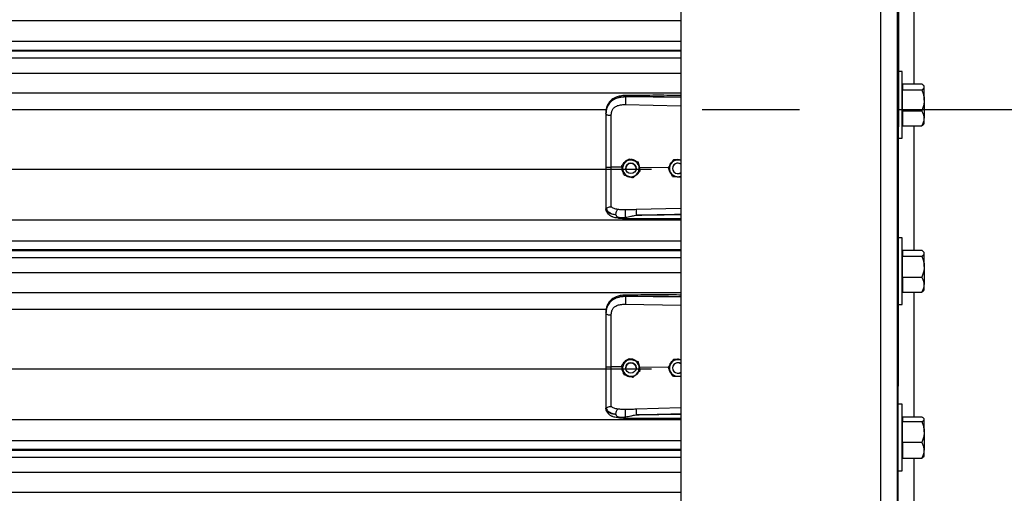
# Model space of a CAD drawing. Header units: inches. Extents: x 170 to 284, y 215 to 248.
# Tile 903 of 1056: x 230.516 to 231.529, y 240.757 to 241.244. Entities that reach past the tile are written whole.
import ezdxf

# ---------------------------------------------------------------- set-up
doc = ezdxf.new("R2010")
doc.units = ezdxf.units.IN
doc.header["$LTSCALE"] = 0.25
doc.header["$MEASUREMENT"] = 0
doc.linetypes.add('CENTER', pattern=[2, 1.25, -0.25, 0.25, -0.25])
doc.layers.add('LH TOP OF HOOD', color=7, linetype='Continuous')
doc.layers.add('SECTION CUTS', color=6, linetype='CENTER')

msp = doc.modelspace()

# ---------------------------------------------------------------- linework, layer by layer
at = {"layer": 'LH TOP OF HOOD'}
for p, q in [((231.4185, 239.82111), (231.42309, 244.08174)), ((231.40138, 244.03279), (231.40138, 239.82111)), ((231.4185, 244.03707), (231.4185, 239.82111)), ((231.19593, 244.02156), (231.19593, 239.82111)), ((231.43562, 241.30594), (231.43562, 241.17808)), ((227.16361, 241.24351), (231.19593, 241.24351)), ((227.16361, 241.22213), (231.19593, 241.22213)), ((231.19593, 241.21265), (227.16361, 241.21265)), ((227.16361, 241.21201), (231.19593, 241.21201)), ((227.16361, 241.20499), (231.19593, 241.20499)), ((227.16361, 241.18931), (231.19593, 241.18931)), ((231.42357, 241.19076), (231.4185, 241.19076)), ((231.42357, 241.15652), (231.42357, 241.19076)), ((231.42412, 241.17578), (231.42357, 241.17578)), ((231.42412, 241.17808), (231.42412, 241.17506)), ((231.42412, 241.17808), (231.44377, 241.17808)), ((231.44634, 241.17578), (231.44567, 241.17656)), ((231.44634, 241.17506), (231.44634, 241.17578)), ((227.16361, 241.16892), (231.19593, 241.16892)), ((231.42412, 241.17506), (231.42412, 241.17204)), ((231.42412, 241.16126), (231.42412, 241.17204)), ((231.42412, 241.17204), (231.44377, 241.17204)), ((231.44634, 241.16126), (231.44634, 241.17506)), ((231.13899, 241.15692), (231.19593, 241.15571)), ((231.13909, 241.16471), (231.13909, 241.16512)), ((231.19593, 241.16417), (231.13909, 241.16471)), ((231.42357, 241.12228), (231.42357, 241.15652)), ((231.42412, 241.15048), (231.42412, 241.16126)), ((231.44634, 241.16126), (231.44634, 241.14272)), ((227.24016, 241.15184), (231.11938, 241.15184)), ((231.11889, 241.14778), (231.11889, 241.1473)), ((231.42412, 241.15048), (231.42412, 241.14272)), ((231.42412, 241.15048), (231.44377, 241.15048)), ((231.42357, 241.13726), (231.42412, 241.13726)), ((231.42412, 241.14272), (231.42412, 241.13497)), ((231.44567, 241.13648), (231.44634, 241.13726)), ((231.44634, 241.13726), (231.44634, 241.14272)), ((231.42412, 241.13497), (231.44377, 241.13497)), ((231.43562, 241.13497), (231.43562, 241.00688)), ((231.4185, 241.12228), (231.42357, 241.12228)), ((231.14246, 241.10085), (231.14246, 241.10085)), ((231.15188, 241.09785), (231.15188, 241.09785)), ((231.1884, 241.10006), (231.1884, 241.10006)), ((231.18945, 241.09999), (231.1884, 241.10006)), ((227.19378, 241.09045), (231.16577, 241.09045)), ((231.13526, 241.09226), (231.12435, 241.09237)), ((231.13515, 241.0942), (231.13515, 241.09419)), ((231.13526, 241.09226), (231.13526, 241.09226)), ((231.13922, 241.09119), (231.13922, 241.09119)), ((231.14992, 241.09119), (231.14992, 241.09119)), ((231.1537, 241.09208), (231.15315, 241.09203)), ((231.1536, 241.08997), (231.1537, 241.09208)), ((231.1537, 241.09208), (231.1537, 241.09208)), ((231.18293, 241.0918), (231.1537, 241.09208)), ((231.15399, 241.08819), (231.15399, 241.08819)), ((231.18292, 241.09183), (231.18292, 241.09183)), ((231.18743, 241.09119), (231.18743, 241.09119)), ((231.19223, 241.08265), (231.19593, 241.08241)), ((231.11889, 241.05024), (231.11889, 241.04971)), ((231.11923, 241.04773), (231.11889, 241.04971)), ((231.19593, 241.05004), (231.15, 241.04871)), ((227.16361, 241.03807), (231.19593, 241.03807)), ((227.16361, 241.01669), (231.19593, 241.01669)), ((231.42357, 241.01956), (231.4185, 241.01956)), ((231.42357, 240.98532), (231.42357, 241.01956)), ((231.19593, 241.0072), (227.16361, 241.0072)), ((227.16361, 241.00656), (231.19593, 241.00656)), ((231.42412, 241.00458), (231.42357, 241.00458)), ((231.42412, 241.00688), (231.42412, 241.00385)), ((231.42412, 241.00688), (231.44377, 241.00688)), ((231.42412, 241.00385), (231.42412, 241.00082)), ((231.44634, 241.00458), (231.44566, 241.00536)), ((231.44634, 241.00385), (231.44634, 241.00458)), ((231.44634, 240.99004), (231.44634, 241.00385)), ((227.16361, 240.99954), (231.19593, 240.99954)), ((231.42412, 240.99004), (231.42412, 241.00082)), ((231.42412, 241.00082), (231.44377, 241.00082)), ((227.16361, 240.98386), (231.19593, 240.98386)), ((231.42357, 240.95108), (231.42357, 240.98532)), ((231.42412, 240.97926), (231.42412, 240.99004)), ((231.44634, 240.99004), (231.44634, 240.97151)), ((231.42412, 240.97926), (231.42412, 240.97151)), ((231.42412, 240.97926), (231.44377, 240.97926)), ((227.16361, 240.96347), (231.19593, 240.96347)), ((231.42357, 240.96606), (231.42412, 240.96606)), ((231.42412, 240.97151), (231.42412, 240.96376)), ((231.42412, 240.96376), (231.44377, 240.96376)), ((231.43562, 240.96376), (231.43562, 240.83533)), ((231.44566, 240.96527), (231.44634, 240.96606)), ((231.44634, 240.96606), (231.44634, 240.97151)), ((231.13909, 240.95926), (231.13909, 240.95967)), ((231.19593, 240.95872), (231.13909, 240.95926)), ((227.24016, 240.9464), (231.11938, 240.9464)), ((231.13899, 240.95147), (231.19593, 240.95026)), ((231.4185, 240.95108), (231.42357, 240.95108)), ((231.11889, 240.94234), (231.11889, 240.94185)), ((231.14246, 240.8954), (231.14246, 240.8954)), ((231.15188, 240.8924), (231.15188, 240.8924)), ((231.1884, 240.89461), (231.1884, 240.89461)), ((231.18945, 240.89454), (231.1884, 240.89461)), ((227.19378, 240.885), (231.16577, 240.885)), ((231.13526, 240.88681), (231.12435, 240.88692)), ((231.13515, 240.88875), (231.13515, 240.88875)), ((231.13545, 240.8874), (231.13526, 240.88681)), ((231.13526, 240.88681), (231.13526, 240.88681)), ((231.13922, 240.88575), (231.13922, 240.88575)), ((231.14992, 240.88575), (231.14992, 240.88575)), ((231.1537, 240.88664), (231.15315, 240.88658)), ((231.1536, 240.88452), (231.1537, 240.88664)), ((231.1537, 240.88664), (231.1537, 240.88664)), ((231.18293, 240.88636), (231.1537, 240.88664)), ((231.15399, 240.88275), (231.15399, 240.88275)), ((231.18292, 240.88639), (231.18292, 240.88639)), ((231.18743, 240.88575), (231.18743, 240.88575)), ((231.19223, 240.8772), (231.19593, 240.87696)), ((231.11889, 240.8448), (231.11889, 240.84427)), ((231.11923, 240.84228), (231.11889, 240.84427)), ((231.19593, 240.84459), (231.15, 240.84326)), ((231.42357, 240.84835), (231.4185, 240.84835)), ((231.42357, 240.81411), (231.42357, 240.84835)), ((227.16361, 240.83262), (231.19593, 240.83262)), ((231.42412, 240.83337), (231.42357, 240.83337)), ((231.42412, 240.83533), (231.42412, 240.83291)), ((231.42412, 240.83533), (231.44377, 240.83533)), ((231.42412, 240.83291), (231.42412, 240.8305)), ((231.44634, 240.83337), (231.44592, 240.83386)), ((231.44634, 240.83291), (231.44634, 240.83337)), ((231.44634, 240.81989), (231.44634, 240.83291)), ((231.42412, 240.81989), (231.42412, 240.8305)), ((231.42412, 240.8305), (231.44377, 240.8305)), ((227.16361, 240.81124), (231.19593, 240.81124)), ((231.42357, 240.77987), (231.42357, 240.81411)), ((231.42412, 240.80928), (231.42412, 240.81989)), ((231.44634, 240.81989), (231.44634, 240.80109)), ((231.19593, 240.80175), (227.16361, 240.80175)), ((227.16361, 240.80111), (231.19593, 240.80111)), ((231.42412, 240.80928), (231.42412, 240.80109)), ((231.42412, 240.80928), (231.44377, 240.80928)), ((231.42412, 240.80109), (231.42412, 240.7929)), ((231.44634, 240.79485), (231.44634, 240.80109)), ((227.16361, 240.7941), (231.19593, 240.7941)), ((231.42357, 240.79485), (231.42412, 240.79485)), ((231.42412, 240.7929), (231.44377, 240.7929)), ((231.43562, 240.7929), (231.43562, 240.66462)), ((231.44592, 240.79436), (231.44634, 240.79485)), ((227.16361, 240.77841), (231.19593, 240.77841)), ((231.4185, 240.77987), (231.42357, 240.77987)), ((227.16361, 240.75802), (231.19593, 240.75802))]:
    msp.add_line(p, q, dxfattribs=at)
at = {"layer": 'LH TOP OF HOOD', "flags": 128}
for points in [[(231.11889, 241.1473), (231.11899, 241.147), (231.1193, 241.14671), (231.1198, 241.14645), (231.12048, 241.14622), (231.1213, 241.14603), (231.12225, 241.14588), (231.12327, 241.14579), (231.12435, 241.14575)], [(231.11889, 240.94185), (231.11899, 240.94155), (231.1193, 240.94127), (231.1198, 240.941), (231.12048, 240.94077), (231.1213, 240.94058), (231.12225, 240.94043), (231.12327, 240.94034), (231.12435, 240.9403)]]:
    msp.add_lwpolyline(points, dxfattribs=at)
at = {"layer": 'LH TOP OF HOOD'}
for centre in [(231.14457, 241.09119), (231.14457, 240.88575)]:
    msp.add_circle(centre, 0.00535, dxfattribs=at)
for centre, radius, start, end in [((231.14457, 241.09119), 0.00856, 132.32794, 192.32794), ((231.14457, 241.09119), 0.00856, 72.32794, 132.32794), ((231.14457, 241.09119), 0.00535, 0, 180), ((231.14457, 241.09119), 0.00856, 12.32794, 72.32794), ((231.19278, 241.09119), 0.00856, 146.29353, 206.29354), ((231.19278, 241.09119), 0.00856, 86.29354, 146.29353), ((231.19278, 241.09119), 0.00535, 53.9281, 180), ((231.19278, 241.09119), 0.00535, 53.9281, 306.0719), ((231.19278, 241.09119), 0.00856, 68.40768, 86.29354), ((231.14457, 241.09119), 0.00856, 192.32794, 252.32794), ((231.14457, 241.09119), 0.00856, 252.32794, 312.32794), ((231.14457, 241.09119), 0.00856, 312.32794, 12.32794), ((231.19278, 241.09119), 0.00856, 206.29354, 266.29354), ((231.19278, 241.09119), 0.00856, 266.29354, 291.59232), ((231.14457, 240.88575), 0.00856, 132.32794, 192.32794), ((231.14457, 240.88575), 0.00856, 72.32794, 132.32794), ((231.14457, 240.88575), 0.00856, 12.32794, 72.32794), ((231.19278, 240.88575), 0.00856, 86.29354, 146.29353), ((231.19278, 240.88575), 0.00856, 68.40768, 86.29354), ((231.14457, 240.88575), 0.00856, 192.32794, 252.32794), ((231.14457, 240.88575), 0.00535, 0, 180), ((231.14457, 240.88575), 0.00856, 312.32794, 12.32794), ((231.19278, 240.88575), 0.00856, 146.29353, 206.29354), ((231.19278, 240.88575), 0.00856, 206.29354, 266.29354), ((231.19278, 240.88575), 0.00535, 53.9281, 180), ((231.19278, 240.88575), 0.00535, 53.9281, 306.0719), ((231.14457, 240.88575), 0.00856, 252.32794, 312.32794), ((231.19278, 240.88575), 0.00856, 266.29354, 291.59232)]:
    msp.add_arc(centre, radius, start, end, dxfattribs=at)
for points, knots in [([(231.44634, 241.17506), (231.44624, 241.17548), (231.44604, 241.17634), (231.44489, 241.17734), (231.44402, 241.17791), (231.44377, 241.17808)], [0, 0, 0, 0, 0.4062906, 0.8272664, 1, 1, 1, 1]), ([(231.1391, 241.16621), (231.13811, 241.16617), (231.13621, 241.1661), (231.13291, 241.16557), (231.12968, 241.16468), (231.12693, 241.16337), (231.12495, 241.16205), (231.1233, 241.1606), (231.12199, 241.15902), (231.12091, 241.15726), (231.12006, 241.15535), (231.11931, 241.15284), (231.1191, 241.1509), (231.11898, 241.14983)], [0, 0, 0, 0, 0.0977474, 0.1851608, 0.3306121, 0.4364671, 0.5083183, 0.5850062, 0.671976, 0.7307949, 0.8036787, 0.8915444, 1, 1, 1, 1]), ([(231.1391, 241.16619), (231.1391, 241.1662), (231.1391, 241.16621), (231.13909, 241.1661), (231.13909, 241.1658), (231.13909, 241.16539), (231.13909, 241.16512)], [0, 0, 0, 0, 0.0978764, 0.3353863, 0.5679607, 1, 1, 1, 1]), ([(231.19593, 241.16629), (231.19303, 241.16631), (231.18241, 241.16636), (231.16346, 241.1664), (231.14742, 241.16627), (231.1391, 241.16621)], [0, 0, 0, 0, 0.1530456, 0.5610439, 1, 1, 1, 1]), ([(231.44377, 241.17204), (231.44445, 241.17251), (231.44582, 241.17347), (231.44633, 241.17451), (231.44634, 241.17505), (231.44634, 241.17506)], [0, 0, 0, 0, 0.4843414, 0.9863277, 1, 1, 1, 1]), ([(231.44377, 241.17204), (231.44415, 241.17113), (231.44506, 241.16897), (231.4461, 241.16537), (231.44626, 241.16264), (231.44634, 241.16126)], [0, 0, 0, 0, 0.2654599, 0.6280765, 1, 1, 1, 1]), ([(231.11889, 241.14778), (231.11895, 241.14914), (231.11907, 241.1517), (231.12004, 241.15519), (231.12133, 241.1576), (231.12269, 241.15931), (231.12378, 241.16035), (231.12484, 241.16118), (231.12583, 241.16184), (231.12706, 241.16253), (231.12865, 241.16326), (231.13132, 241.16417), (231.13485, 241.16493), (231.13776, 241.16506), (231.13909, 241.16512)], [0, 0, 0, 0, 0.1307157, 0.246761, 0.3577928, 0.4170972, 0.4791482, 0.5177152, 0.5590897, 0.6032945, 0.6633485, 0.7353692, 0.8792083, 1, 1, 1, 1]), ([(231.13909, 241.16471), (231.13787, 241.16467), (231.13544, 241.16461), (231.1321, 241.16399), (231.12914, 241.16304), (231.1266, 241.16183), (231.12437, 241.16028), (231.12249, 241.15844), (231.12101, 241.15631), (231.11984, 241.15374), (231.11904, 241.15069), (231.11894, 241.14843), (231.11889, 241.1473)], [0, 0, 0, 0, 0.1111704, 0.2223362, 0.3162781, 0.4102081, 0.5024031, 0.5945791, 0.6845432, 0.7745043, 0.8871807, 1, 1, 1, 1]), ([(231.12477, 241.14968), (231.12477, 241.14968), (231.12488, 241.15004), (231.12537, 241.15145), (231.12691, 241.15365), (231.12997, 241.15555), (231.13409, 241.15676), (231.13724, 241.15686), (231.13899, 241.15692)], [0, 0, 0, 0, 0.0000045, 0.0650947, 0.2616701, 0.4753105, 0.7093657, 1, 1, 1, 1]), ([(231.13909, 241.16471), (231.13906, 241.16413), (231.13902, 241.16294), (231.13898, 241.16071), (231.13896, 241.15853), (231.13898, 241.15744), (231.13899, 241.15692)], [0, 0, 0, 0, 0.2406941, 0.5, 0.7593059, 1, 1, 1, 1]), ([(231.13909, 241.16512), (231.14539, 241.16516), (231.15863, 241.16524), (231.17758, 241.16506), (231.19022, 241.16484), (231.19593, 241.16474)], [0, 0, 0, 0, 0.3326703, 0.6984356, 1, 1, 1, 1]), ([(231.44634, 241.16126), (231.44634, 241.16101), (231.44632, 241.1594), (231.4459, 241.15638), (231.44487, 241.15305), (231.44404, 241.15112), (231.44377, 241.15048)], [0, 0, 0, 0, 0.0665323, 0.4352826, 0.8145508, 1, 1, 1, 1]), ([(231.11889, 241.1473), (231.11889, 241.14367), (231.11889, 241.13639), (231.11889, 241.12531), (231.11889, 241.11413), (231.11889, 241.10316), (231.11889, 241.09591), (231.11889, 241.09243)], [0, 0, 0, 0, 0.2027568, 0.4061036, 0.6088604, 0.8122072, 1, 1, 1, 1]), ([(231.12435, 241.14575), (231.12442, 241.14707), (231.12449, 241.1484), (231.12477, 241.14968), (231.12477, 241.14968)], [0, 0, 0, 0, 0.99998044, 1, 1, 1, 1]), ([(231.12435, 241.09237), (231.12435, 241.09237), (231.12435, 241.09575), (231.12435, 241.1028), (231.12435, 241.11347), (231.12435, 241.12435), (231.12435, 241.13513), (231.12435, 241.14221), (231.12435, 241.14575)], [0, 0, 0, 0, 0.0000014, 0.1877923, 0.390844, 0.5938956, 0.7969478, 1, 1, 1, 1]), ([(231.44634, 241.14272), (231.44624, 241.14381), (231.44604, 241.14602), (231.44489, 241.14859), (231.44402, 241.15006), (231.44377, 241.15048)], [0, 0, 0, 0, 0.4062906, 0.8272664, 1, 1, 1, 1]), ([(231.44377, 241.13497), (231.44445, 241.13617), (231.44582, 241.13863), (231.44633, 241.14131), (231.44634, 241.14269), (231.44634, 241.14272)], [0, 0, 0, 0, 0.4843414, 0.9863277, 1, 1, 1, 1]), ([(231.44563, 241.13651), (231.4453, 241.13616), (231.44481, 241.13563), (231.44403, 241.13513), (231.44377, 241.13497)], [0, 0, 0, 0, 0.6689097, 1, 1, 1, 1]), ([(231.13515, 241.0942), (231.13566, 241.09466), (231.13668, 241.09559), (231.13793, 241.09673), (231.13864, 241.09738), (231.13881, 241.09752)], [0, 0, 0, 0, 0.4299704, 0.8700602, 1, 1, 1, 1]), ([(231.13515, 241.09419), (231.13566, 241.09466), (231.13668, 241.09559), (231.13793, 241.09672), (231.13864, 241.09737), (231.13881, 241.09752)], [0, 0, 0, 0, 0.4299704, 0.8700602, 1, 1, 1, 1]), ([(231.14118, 241.09969), (231.14105, 241.09966), (231.13989, 241.0994), (231.13814, 241.09794), (231.13652, 241.09633), (231.13619, 241.09522), (231.13616, 241.09511)], [0, 0, 0, 0, 0.0593147, 0.5052767, 0.9497204, 1, 1, 1, 1]), ([(231.13881, 241.09752), (231.13975, 241.09838), (231.141, 241.09952), (231.14217, 241.10059), (231.14246, 241.10085)], [0, 0, 0, 0, 0.7497734, 1, 1, 1, 1]), ([(231.13881, 241.09752), (231.13975, 241.09838), (231.141, 241.09952), (231.14217, 241.10058), (231.14246, 241.10085)], [0, 0, 0, 0, 0.74977338, 1, 1, 1, 1]), ([(231.14246, 241.10085), (231.14286, 241.10072), (231.14436, 241.10024), (231.14598, 241.09973), (231.14717, 241.09935)], [0, 0, 0, 0, 0.2643068, 1, 1, 1, 1]), ([(231.14246, 241.10085), (231.14286, 241.10073), (231.14436, 241.10025), (231.14598, 241.09973), (231.14717, 241.09935)], [0, 0, 0, 0, 0.2643068, 1, 1, 1, 1]), ([(231.14983, 241.0985), (231.14947, 241.09879), (231.14831, 241.09974), (231.14626, 241.10031), (231.14469, 241.10031), (231.14415, 241.10031)], [0, 0, 0, 0, 0.2255169, 0.7355557, 1, 1, 1, 1]), ([(231.14717, 241.09935), (231.14736, 241.09929), (231.14881, 241.09883), (231.15041, 241.09832), (231.15174, 241.0979), (231.15188, 241.09785)], [0, 0, 0, 0, 0.11564687, 0.90453428, 1, 1, 1, 1]), ([(231.14717, 241.09935), (231.14736, 241.09929), (231.14881, 241.09883), (231.15041, 241.09832), (231.15174, 241.0979), (231.15188, 241.09785)], [0, 0, 0, 0, 0.1156469, 0.9045343, 1, 1, 1, 1]), ([(231.15188, 241.09785), (231.15203, 241.09718), (231.15232, 241.09583), (231.15268, 241.09418), (231.15289, 241.09324), (231.15293, 241.09302)], [0, 0, 0, 0, 0.42997044, 0.8700602, 1, 1, 1, 1]), ([(231.15188, 241.09785), (231.15203, 241.09718), (231.15232, 241.09583), (231.15268, 241.09418), (231.15289, 241.09324), (231.15293, 241.09302)], [0, 0, 0, 0, 0.4299704, 0.8700602, 1, 1, 1, 1]), ([(231.1537, 241.09208), (231.1537, 241.09208), (231.1536, 241.09306), (231.15334, 241.09445), (231.15254, 241.09554), (231.15232, 241.09584)], [0, 0, 0, 0, 0.00002, 0.72726428, 1, 1, 1, 1]), ([(231.18566, 241.09595), (231.18496, 241.09489), (231.18401, 241.09348), (231.18314, 241.09216), (231.18292, 241.09183)], [0, 0, 0, 0, 0.7497734, 1, 1, 1, 1]), ([(231.18566, 241.09594), (231.18496, 241.09489), (231.18401, 241.09347), (231.18314, 241.09216), (231.18292, 241.09183)], [0, 0, 0, 0, 0.7497734, 1, 1, 1, 1]), ([(231.18706, 241.09805), (231.18674, 241.09783), (231.18559, 241.09704), (231.1845, 241.09544), (231.1842, 241.09404), (231.18411, 241.09362)], [0, 0, 0, 0, 0.2125143, 0.7670632, 1, 1, 1, 1]), ([(231.1884, 241.10006), (231.18802, 241.09949), (231.18726, 241.09833), (231.18632, 241.09693), (231.18578, 241.09613), (231.18566, 241.09594)], [0, 0, 0, 0, 0.42997044, 0.8700602, 1, 1, 1, 1]), ([(231.1884, 241.10006), (231.18802, 241.09949), (231.18726, 241.09834), (231.18632, 241.09693), (231.18578, 241.09613), (231.18566, 241.09595)], [0, 0, 0, 0, 0.42997044, 0.8700602, 1, 1, 1, 1]), ([(231.19334, 241.09974), (231.19207, 241.09982), (231.19037, 241.09993), (231.1888, 241.10003), (231.1884, 241.10006)], [0, 0, 0, 0, 0.7497734, 1, 1, 1, 1]), ([(231.19541, 241.0996), (231.19475, 241.0998), (231.19348, 241.10019), (231.19191, 241.10021), (231.19113, 241.09995), (231.19096, 241.09989)], [0, 0, 0, 0, 0.45654213, 0.87750206, 1, 1, 1, 1]), ([(231.19593, 241.09957), (231.19529, 241.09961), (231.19443, 241.09966), (231.19356, 241.09972), (231.19334, 241.09974)], [0, 0, 0, 0, 0.74862232, 1, 1, 1, 1]), ([(231.11889, 241.09243), (231.11889, 241.0894), (231.11889, 241.08322), (231.11889, 241.07444), (231.11889, 241.06627), (231.11889, 241.05969), (231.11889, 241.0543), (231.11889, 241.0516), (231.11889, 241.05024)], [0, 0, 0, 0, 0.1870908, 0.3803918, 0.5558756, 0.7364481, 0.8671953, 1, 1, 1, 1]), ([(231.12435, 241.05167), (231.12435, 241.05194), (231.12435, 241.05351), (231.12435, 241.05694), (231.12435, 241.06254), (231.12435, 241.06898), (231.12435, 241.07621), (231.12435, 241.08409), (231.12435, 241.08961), (231.12435, 241.09237), (231.12435, 241.09237)], [0, 0, 0, 0, 0.0315585, 0.1891461, 0.3467339, 0.5043278, 0.6619227, 0.8309601, 0.9999983, 1, 1, 1, 1]), ([(231.13621, 241.08937), (231.13594, 241.09061), (231.13557, 241.09227), (231.13524, 241.09381), (231.13515, 241.09419)], [0, 0, 0, 0, 0.7497734, 1, 1, 1, 1]), ([(231.13526, 241.09226), (231.13523, 241.09181), (231.13512, 241.09037), (231.13554, 241.08821), (231.13649, 241.08685), (231.13688, 241.0863)], [0, 0, 0, 0, 0.2156617, 0.681463, 1, 1, 1, 1]), ([(231.13726, 241.08454), (231.13712, 241.08521), (231.13682, 241.08656), (231.13646, 241.08821), (231.13626, 241.08915), (231.13621, 241.08937)], [0, 0, 0, 0, 0.42997044, 0.8700602, 1, 1, 1, 1]), ([(231.13726, 241.08454), (231.13766, 241.08441), (231.13917, 241.08393), (231.14078, 241.08342), (231.14197, 241.08304)], [0, 0, 0, 0, 0.2643068, 1, 1, 1, 1]), ([(231.15034, 241.08486), (231.1494, 241.08401), (231.14814, 241.08287), (231.14697, 241.0818), (231.14668, 241.08154)], [0, 0, 0, 0, 0.74977338, 1, 1, 1, 1]), ([(231.14898, 241.08363), (231.14949, 241.08389), (231.15089, 241.08462), (231.15213, 241.08585), (231.15251, 241.08683), (231.15253, 241.08686)], [0, 0, 0, 0, 0.353696, 0.9777456, 1, 1, 1, 1]), ([(231.15399, 241.08819), (231.15348, 241.08773), (231.15246, 241.0868), (231.15121, 241.08566), (231.1505, 241.08501), (231.15034, 241.08486)], [0, 0, 0, 0, 0.4299704, 0.8700602, 1, 1, 1, 1]), ([(231.15293, 241.09302), (231.15321, 241.09178), (231.15357, 241.09012), (231.15391, 241.08858), (231.15399, 241.08819)], [0, 0, 0, 0, 0.7497734, 1, 1, 1, 1]), ([(231.15293, 241.09302), (231.15321, 241.09178), (231.15357, 241.09012), (231.15391, 241.08858), (231.15399, 241.08819)], [0, 0, 0, 0, 0.7497734, 1, 1, 1, 1]), ([(231.18511, 241.0874), (231.18502, 241.08758), (231.18434, 241.08895), (231.1836, 241.09045), (231.18299, 241.0917), (231.18292, 241.09183)], [0, 0, 0, 0, 0.11564687, 0.90453428, 1, 1, 1, 1]), ([(231.18386, 241.08994), (231.1839, 241.08948), (231.18405, 241.08808), (231.1849, 241.08648), (231.18583, 241.08568), (231.18606, 241.08548)], [0, 0, 0, 0, 0.27167, 0.8211147, 1, 1, 1, 1]), ([(231.1873, 241.08297), (231.18711, 241.08334), (231.18641, 241.08476), (231.18566, 241.08628), (231.18511, 241.0874)], [0, 0, 0, 0, 0.2643068, 1, 1, 1, 1]), ([(231.13942, 241.08385), (231.1395, 241.08378), (231.14037, 241.08305), (231.14194, 241.08257), (231.14338, 241.08249), (231.14378, 241.08246)], [0, 0, 0, 0, 0.06740964, 0.74151013, 1, 1, 1, 1]), ([(231.14197, 241.08304), (231.14216, 241.08298), (231.14362, 241.08251), (231.14521, 241.082), (231.14654, 241.08158), (231.14668, 241.08154)], [0, 0, 0, 0, 0.1156469, 0.9045343, 1, 1, 1, 1]), ([(231.1873, 241.08297), (231.18798, 241.08293), (231.18936, 241.08284), (231.19105, 241.08273), (231.19201, 241.08267), (231.19223, 241.08265)], [0, 0, 0, 0, 0.42997044, 0.8700602, 1, 1, 1, 1]), ([(231.11889, 241.05024), (231.11889, 241.05024), (231.11889, 241.05023), (231.1189, 241.05012), (231.119, 241.05005), (231.11908, 241.04998)], [0, 0, 0, 0, 0.0119349, 0.118982, 1, 1, 1, 1]), ([(231.11908, 241.04999), (231.11936, 241.04927), (231.11993, 241.04779), (231.12198, 241.04595), (231.12497, 241.0444), (231.12769, 241.04377), (231.12909, 241.04345)], [0, 0, 0, 0, 0.23052578, 0.47348783, 0.72973795, 1, 1, 1, 1]), ([(231.11909, 241.04999), (231.11914, 241.04998), (231.11924, 241.04997), (231.11953, 241.05015), (231.11999, 241.05048), (231.12087, 241.05106), (231.12235, 241.05168), (231.12369, 241.05168), (231.12435, 241.05168)], [0, 0, 0, 0, 0.1136769, 0.2333502, 0.3620694, 0.5019164, 0.7557449, 1, 1, 1, 1]), ([(231.12909, 241.04345), (231.12855, 241.04351), (231.12724, 241.04364), (231.12584, 241.04387), (231.12489, 241.04407), (231.12365, 241.04434), (231.12197, 241.04491), (231.12015, 241.04604), (231.11954, 241.04715), (231.11923, 241.04773)], [0, 0, 0, 0, 0.1091879, 0.2608187, 0.3077984, 0.3355236, 0.5627887, 0.774954, 1, 1, 1, 1]), ([(231.11925, 241.04768), (231.11944, 241.0471), (231.11979, 241.04599), (231.1208, 241.04458), (231.12193, 241.0435), (231.12308, 241.0427), (231.12413, 241.04215), (231.12507, 241.04173), (231.12632, 241.04127), (231.12826, 241.04071), (231.13114, 241.04015), (231.13487, 241.03972), (231.13765, 241.03966), (231.13914, 241.03962)], [0, 0, 0, 0, 0.098431, 0.1848218, 0.2573083, 0.3158871, 0.372274, 0.4121401, 0.4615924, 0.5575877, 0.682876, 0.8303179, 1, 1, 1, 1]), ([(231.13118, 241.04885), (231.12981, 241.04914), (231.12772, 241.04958), (231.12555, 241.05062), (231.12475, 241.05132), (231.12435, 241.05168)], [0, 0, 0, 0, 0.490199, 0.7438847, 1, 1, 1, 1]), ([(231.12909, 241.04345), (231.12912, 241.04398), (231.12917, 241.04508), (231.12965, 241.04675), (231.13035, 241.04813), (231.13091, 241.04862), (231.13118, 241.04885)], [0, 0, 0, 0, 0.2407679, 0.5, 0.7592321, 1, 1, 1, 1]), ([(231.13901, 241.04844), (231.13766, 241.04844), (231.13496, 241.04842), (231.13245, 241.04871), (231.1312, 241.04885)], [0, 0, 0, 0, 0.5003922, 1, 1, 1, 1]), ([(231.1391, 241.04087), (231.13908, 241.04111), (231.13905, 241.04162), (231.139, 241.04263), (231.13897, 241.04382), (231.13894, 241.04509), (231.13894, 241.04629), (231.13895, 241.04729), (231.13898, 241.04803), (231.139, 241.04831), (231.13901, 241.04844)], [0, 0, 0, 0, 0.1098512, 0.2317256, 0.3631777, 0.5, 0.6368223, 0.7682744, 0.8901488, 1, 1, 1, 1]), ([(231.15, 241.04871), (231.14817, 241.04866), (231.1445, 241.04856), (231.14084, 241.04848), (231.13901, 241.04844)], [0, 0, 0, 0, 0.4999798, 1, 1, 1, 1]), ([(231.15, 241.04871), (231.14999, 241.04847), (231.14998, 241.0481), (231.14998, 241.04724), (231.14999, 241.04646), (231.15, 241.0456), (231.15003, 241.04444), (231.15006, 241.0436), (231.15007, 241.04305)], [0, 0, 0, 0, 0.2394508, 0.3683426, 0.4999696, 0.6316011, 0.7605056, 1, 1, 1, 1]), ([(231.15007, 241.04305), (231.15397, 241.04315), (231.16224, 241.04336), (231.17536, 241.04364), (231.1863, 241.04385), (231.19332, 241.04398), (231.19549, 241.04402), (231.19593, 241.04403)], [0, 0, 0, 0, 0.2551597, 0.5410706, 0.8577349, 0.9712885, 1, 1, 1, 1]), ([(231.12909, 241.04345), (231.12917, 241.04308), (231.12927, 241.04256), (231.12964, 241.04196), (231.13006, 241.04153), (231.13087, 241.04109), (231.13234, 241.04072), (231.1351, 241.04048), (231.1375, 241.04072), (231.1391, 241.04087)], [0, 0, 0, 0, 0.1001269, 0.1395859, 0.1897135, 0.2582343, 0.3697358, 0.5803479, 1, 1, 1, 1]), ([(231.1391, 241.04087), (231.14088, 241.04122), (231.14266, 241.04157), (231.14448, 241.04194), (231.14455, 241.04195), (231.14479, 241.042), (231.14566, 241.04217), (231.1473, 241.04249), (231.14883, 241.04285), (231.14973, 241.04301), (231.14981, 241.04303)], [0, 0, 0, 0, 0.5022752, 0.5045791, 0.5086566, 0.5221306, 0.5703313, 0.7514263, 0.9786896, 1, 1, 1, 1]), ([(231.13914, 241.03964), (231.13914, 241.03963), (231.13914, 241.03957), (231.13912, 241.03976), (231.13911, 241.04009), (231.1391, 241.04052), (231.1391, 241.04081), (231.1391, 241.04087)], [0, 0, 0, 0, 0.0343673, 0.3245666, 0.621015, 0.9174633, 1, 1, 1, 1]), ([(231.13914, 241.03962), (231.14334, 241.0396), (231.15231, 241.03955), (231.16666, 241.03951), (231.18139, 241.03949), (231.19135, 241.03948), (231.19593, 241.03948)], [0, 0, 0, 0, 0.2216322, 0.4741489, 0.7576484, 1, 1, 1, 1]), ([(231.19593, 241.04338), (231.19334, 241.04335), (231.18827, 241.04329), (231.18071, 241.04321), (231.17305, 241.04314), (231.1653, 241.04309), (231.15757, 241.04305), (231.15254, 241.04305), (231.15007, 241.04305)], [0, 0, 0, 0, 0.1699412, 0.3314249, 0.4948425, 0.6705311, 0.8389165, 1, 1, 1, 1]), ([(231.44634, 241.00385), (231.44624, 241.00427), (231.44604, 241.00514), (231.44489, 241.00614), (231.44402, 241.00671), (231.44377, 241.00688)], [0, 0, 0, 0, 0.4062906, 0.8272664, 1, 1, 1, 1]), ([(231.44377, 241.00082), (231.44445, 241.00129), (231.44582, 241.00225), (231.44633, 241.0033), (231.44634, 241.00384), (231.44634, 241.00385)], [0, 0, 0, 0, 0.4843414, 0.9863277, 1, 1, 1, 1]), ([(231.44377, 241.00082), (231.44415, 240.99991), (231.44506, 240.99775), (231.4461, 240.99415), (231.44626, 240.99142), (231.44634, 240.99004)], [0, 0, 0, 0, 0.2654599, 0.6280765, 1, 1, 1, 1]), ([(231.44634, 240.99004), (231.44634, 240.9898), (231.44632, 240.98818), (231.4459, 240.98517), (231.44487, 240.98184), (231.44404, 240.9799), (231.44377, 240.97926)], [0, 0, 0, 0, 0.0665323, 0.4352826, 0.8145508, 1, 1, 1, 1]), ([(231.44634, 240.97151), (231.44624, 240.97259), (231.44604, 240.9748), (231.44489, 240.97737), (231.44402, 240.97884), (231.44377, 240.97926)], [0, 0, 0, 0, 0.4062906, 0.8272664, 1, 1, 1, 1]), ([(231.44377, 240.96376), (231.44445, 240.96496), (231.44582, 240.96742), (231.44633, 240.9701), (231.44634, 240.97147), (231.44634, 240.97151)], [0, 0, 0, 0, 0.4843414, 0.9863277, 1, 1, 1, 1]), ([(231.44563, 240.9653), (231.4453, 240.96495), (231.4448, 240.96442), (231.44403, 240.96392), (231.44377, 240.96376)], [0, 0, 0, 0, 0.6681358, 1, 1, 1, 1]), ([(231.11889, 240.94234), (231.11895, 240.94369), (231.11907, 240.94625), (231.12004, 240.94974), (231.12133, 240.95216), (231.12269, 240.95386), (231.12378, 240.9549), (231.12484, 240.95573), (231.12583, 240.95639), (231.12706, 240.95709), (231.12865, 240.95781), (231.13132, 240.95872), (231.13485, 240.95948), (231.13776, 240.95961), (231.13909, 240.95967)], [0, 0, 0, 0, 0.1307157, 0.246761, 0.3577928, 0.4170972, 0.4791482, 0.5177152, 0.5590897, 0.6032945, 0.6633485, 0.7353692, 0.8792083, 1, 1, 1, 1]), ([(231.13909, 240.95926), (231.13787, 240.95923), (231.13544, 240.95916), (231.1321, 240.95854), (231.12914, 240.9576), (231.1266, 240.95638), (231.12437, 240.95483), (231.12249, 240.95299), (231.12101, 240.95086), (231.11984, 240.94829), (231.11904, 240.94524), (231.11894, 240.94298), (231.11889, 240.94185)], [0, 0, 0, 0, 0.1111704, 0.2223362, 0.3162781, 0.4102081, 0.5024031, 0.5945791, 0.6845432, 0.7745043, 0.8871807, 1, 1, 1, 1]), ([(231.1391, 240.96076), (231.13811, 240.96072), (231.13621, 240.96065), (231.13291, 240.96012), (231.12968, 240.95923), (231.12693, 240.95793), (231.12495, 240.9566), (231.1233, 240.95516), (231.12199, 240.95357), (231.12091, 240.95182), (231.12006, 240.94991), (231.11931, 240.94739), (231.1191, 240.94545), (231.11898, 240.94438)], [0, 0, 0, 0, 0.0977474, 0.1851608, 0.3306121, 0.4364671, 0.5083183, 0.5850062, 0.671976, 0.7307949, 0.8036787, 0.8915444, 1, 1, 1, 1]), ([(231.13909, 240.95926), (231.13906, 240.95868), (231.13902, 240.95749), (231.13898, 240.95526), (231.13896, 240.95309), (231.13898, 240.952), (231.13899, 240.95147)], [0, 0, 0, 0, 0.2406941, 0.5, 0.7593059, 1, 1, 1, 1]), ([(231.1391, 240.96075), (231.1391, 240.96075), (231.1391, 240.96077), (231.13909, 240.96065), (231.13909, 240.96036), (231.13909, 240.95994), (231.13909, 240.95967)], [0, 0, 0, 0, 0.0978764, 0.3353863, 0.5679607, 1, 1, 1, 1]), ([(231.13909, 240.95967), (231.14539, 240.95971), (231.15863, 240.95979), (231.17758, 240.95961), (231.19022, 240.95939), (231.19593, 240.95929)], [0, 0, 0, 0, 0.3326703, 0.6984356, 1, 1, 1, 1]), ([(231.19593, 240.96085), (231.19303, 240.96086), (231.18241, 240.96091), (231.16346, 240.96095), (231.14742, 240.96083), (231.1391, 240.96076)], [0, 0, 0, 0, 0.1530456, 0.5610439, 1, 1, 1, 1]), ([(231.12435, 240.9403), (231.12442, 240.94162), (231.12449, 240.94295), (231.12477, 240.94423), (231.12477, 240.94423)], [0, 0, 0, 0, 0.99998044, 1, 1, 1, 1]), ([(231.12477, 240.94423), (231.12477, 240.94423), (231.12488, 240.94459), (231.12537, 240.946), (231.12691, 240.9482), (231.12997, 240.9501), (231.13409, 240.95132), (231.13724, 240.95142), (231.13899, 240.95147)], [0, 0, 0, 0, 0.0000045, 0.0650947, 0.2616701, 0.4753105, 0.7093657, 1, 1, 1, 1]), ([(231.11889, 240.94185), (231.11889, 240.93822), (231.11889, 240.93095), (231.11889, 240.91987), (231.11889, 240.90868), (231.11889, 240.89772), (231.11889, 240.89047), (231.11889, 240.88699)], [0, 0, 0, 0, 0.2027568, 0.4061036, 0.6088604, 0.8122072, 1, 1, 1, 1]), ([(231.12435, 240.88692), (231.12435, 240.88692), (231.12435, 240.8903), (231.12435, 240.89735), (231.12435, 240.90802), (231.12435, 240.9189), (231.12435, 240.92969), (231.12435, 240.93676), (231.12435, 240.9403)], [0, 0, 0, 0, 0.0000014, 0.1877923, 0.390844, 0.5938956, 0.7969478, 1, 1, 1, 1]), ([(231.13515, 240.88875), (231.13566, 240.88921), (231.13668, 240.89014), (231.13793, 240.89128), (231.13864, 240.89193), (231.13881, 240.89208)], [0, 0, 0, 0, 0.4299704, 0.8700602, 1, 1, 1, 1]), ([(231.13515, 240.88875), (231.13566, 240.88921), (231.13668, 240.89014), (231.13793, 240.89128), (231.13864, 240.89193), (231.13881, 240.89207)], [0, 0, 0, 0, 0.4299704, 0.8700602, 1, 1, 1, 1]), ([(231.14118, 240.89424), (231.14105, 240.89421), (231.13989, 240.89395), (231.13814, 240.89249), (231.13652, 240.89088), (231.13619, 240.88978), (231.13616, 240.88966)], [0, 0, 0, 0, 0.0593147, 0.5052767, 0.9497204, 1, 1, 1, 1]), ([(231.13881, 240.89208), (231.13975, 240.89293), (231.141, 240.89408), (231.14217, 240.89514), (231.14246, 240.8954)], [0, 0, 0, 0, 0.7497734, 1, 1, 1, 1]), ([(231.13881, 240.89207), (231.13975, 240.89293), (231.141, 240.89407), (231.14217, 240.89514), (231.14246, 240.8954)], [0, 0, 0, 0, 0.74977338, 1, 1, 1, 1]), ([(231.14246, 240.8954), (231.14286, 240.89528), (231.14436, 240.8948), (231.14598, 240.89428), (231.14717, 240.8939)], [0, 0, 0, 0, 0.2643068, 1, 1, 1, 1]), ([(231.14246, 240.8954), (231.14286, 240.89528), (231.14436, 240.8948), (231.14598, 240.89428), (231.14717, 240.8939)], [0, 0, 0, 0, 0.2643068, 1, 1, 1, 1]), ([(231.14983, 240.89306), (231.14947, 240.89335), (231.14831, 240.89429), (231.14626, 240.89486), (231.14469, 240.89486), (231.14415, 240.89487)], [0, 0, 0, 0, 0.2255169, 0.7355557, 1, 1, 1, 1]), ([(231.14717, 240.8939), (231.14736, 240.89385), (231.14881, 240.89338), (231.15041, 240.89287), (231.15174, 240.89245), (231.15188, 240.8924)], [0, 0, 0, 0, 0.11564687, 0.90453428, 1, 1, 1, 1]), ([(231.14717, 240.8939), (231.14736, 240.89384), (231.14881, 240.89338), (231.15041, 240.89287), (231.15174, 240.89245), (231.15188, 240.8924)], [0, 0, 0, 0, 0.1156469, 0.9045343, 1, 1, 1, 1]), ([(231.15188, 240.8924), (231.15203, 240.89173), (231.15232, 240.89038), (231.15268, 240.88873), (231.15289, 240.88779), (231.15293, 240.88757)], [0, 0, 0, 0, 0.42997044, 0.8700602, 1, 1, 1, 1]), ([(231.15188, 240.8924), (231.15203, 240.89174), (231.15232, 240.89038), (231.15268, 240.88873), (231.15289, 240.88779), (231.15293, 240.88758)], [0, 0, 0, 0, 0.4299704, 0.8700602, 1, 1, 1, 1]), ([(231.18706, 240.8926), (231.18674, 240.89238), (231.18559, 240.89159), (231.1845, 240.88999), (231.1842, 240.88859), (231.18411, 240.88817)], [0, 0, 0, 0, 0.2125143, 0.7670632, 1, 1, 1, 1]), ([(231.1884, 240.89461), (231.18802, 240.89404), (231.18726, 240.89289), (231.18632, 240.89148), (231.18578, 240.89068), (231.18566, 240.8905)], [0, 0, 0, 0, 0.42997044, 0.8700602, 1, 1, 1, 1]), ([(231.1884, 240.89461), (231.18802, 240.89404), (231.18726, 240.89289), (231.18632, 240.89149), (231.18578, 240.89068), (231.18566, 240.8905)], [0, 0, 0, 0, 0.42997044, 0.8700602, 1, 1, 1, 1]), ([(231.19334, 240.89429), (231.19207, 240.89437), (231.19037, 240.89448), (231.1888, 240.89458), (231.1884, 240.89461)], [0, 0, 0, 0, 0.7497734, 1, 1, 1, 1]), ([(231.19541, 240.89416), (231.19475, 240.89436), (231.19348, 240.89474), (231.19191, 240.89477), (231.19113, 240.8945), (231.19096, 240.89444)], [0, 0, 0, 0, 0.45654213, 0.87750206, 1, 1, 1, 1]), ([(231.19593, 240.89412), (231.19529, 240.89416), (231.19443, 240.89422), (231.19356, 240.89427), (231.19334, 240.89429)], [0, 0, 0, 0, 0.7486223, 1, 1, 1, 1]), ([(231.11889, 240.88699), (231.11889, 240.88395), (231.11889, 240.87777), (231.11889, 240.86899), (231.11889, 240.86082), (231.11889, 240.85424), (231.11889, 240.84886), (231.11889, 240.84616), (231.11889, 240.8448)], [0, 0, 0, 0, 0.1870908, 0.3803918, 0.5558756, 0.7364481, 0.8671953, 1, 1, 1, 1]), ([(231.12435, 240.84623), (231.12435, 240.84649), (231.12435, 240.84806), (231.12435, 240.8515), (231.12435, 240.8571), (231.12435, 240.86354), (231.12435, 240.87076), (231.12435, 240.87864), (231.12435, 240.88417), (231.12435, 240.88692), (231.12435, 240.88692)], [0, 0, 0, 0, 0.0315585, 0.1891461, 0.3467339, 0.5043278, 0.6619227, 0.8309601, 0.9999983, 1, 1, 1, 1]), ([(231.13621, 240.88392), (231.13594, 240.88516), (231.13557, 240.88682), (231.13524, 240.88836), (231.13515, 240.88875)], [0, 0, 0, 0, 0.7497734, 1, 1, 1, 1]), ([(231.13526, 240.88681), (231.13523, 240.88636), (231.13512, 240.88493), (231.13554, 240.88276), (231.13649, 240.88141), (231.13688, 240.88086)], [0, 0, 0, 0, 0.2156617, 0.681463, 1, 1, 1, 1]), ([(231.13726, 240.87909), (231.13712, 240.87976), (231.13682, 240.88111), (231.13646, 240.88276), (231.13626, 240.8837), (231.13621, 240.88392)], [0, 0, 0, 0, 0.42997044, 0.8700602, 1, 1, 1, 1]), ([(231.15399, 240.88275), (231.15348, 240.88228), (231.15246, 240.88135), (231.15121, 240.88022), (231.1505, 240.87957), (231.15034, 240.87942)], [0, 0, 0, 0, 0.4299704, 0.8700602, 1, 1, 1, 1]), ([(231.1537, 240.88664), (231.1537, 240.88664), (231.1536, 240.88761), (231.15334, 240.889), (231.15254, 240.89009), (231.15232, 240.89039)], [0, 0, 0, 0, 0.00002, 0.72726428, 1, 1, 1, 1]), ([(231.15293, 240.88758), (231.15321, 240.88633), (231.15357, 240.88468), (231.15391, 240.88313), (231.15399, 240.88275)], [0, 0, 0, 0, 0.7497734, 1, 1, 1, 1]), ([(231.15293, 240.88757), (231.15321, 240.88633), (231.15357, 240.88467), (231.15391, 240.88313), (231.15399, 240.88275)], [0, 0, 0, 0, 0.7497734, 1, 1, 1, 1]), ([(231.18566, 240.8905), (231.18496, 240.88944), (231.18401, 240.88803), (231.18314, 240.88671), (231.18292, 240.88639)], [0, 0, 0, 0, 0.7497734, 1, 1, 1, 1]), ([(231.18566, 240.8905), (231.18496, 240.88944), (231.18401, 240.88803), (231.18314, 240.88672), (231.18292, 240.88639)], [0, 0, 0, 0, 0.7497734, 1, 1, 1, 1]), ([(231.18511, 240.88195), (231.18502, 240.88213), (231.18434, 240.8835), (231.1836, 240.885), (231.18299, 240.88625), (231.18292, 240.88639)], [0, 0, 0, 0, 0.11564687, 0.90453428, 1, 1, 1, 1]), ([(231.18386, 240.88449), (231.1839, 240.88403), (231.18405, 240.88263), (231.1849, 240.88104), (231.18583, 240.88023), (231.18606, 240.88003)], [0, 0, 0, 0, 0.27167, 0.8211147, 1, 1, 1, 1]), ([(231.1873, 240.87752), (231.18711, 240.8779), (231.18641, 240.87931), (231.18566, 240.88083), (231.18511, 240.88195)], [0, 0, 0, 0, 0.2643068, 1, 1, 1, 1]), ([(231.13726, 240.87909), (231.13766, 240.87896), (231.13917, 240.87848), (231.14078, 240.87797), (231.14197, 240.87759)], [0, 0, 0, 0, 0.2643068, 1, 1, 1, 1]), ([(231.13942, 240.8784), (231.1395, 240.87834), (231.14037, 240.8776), (231.14194, 240.87712), (231.14338, 240.87704), (231.14378, 240.87701)], [0, 0, 0, 0, 0.06740964, 0.74151013, 1, 1, 1, 1]), ([(231.14197, 240.87759), (231.14216, 240.87753), (231.14362, 240.87707), (231.14521, 240.87656), (231.14654, 240.87614), (231.14668, 240.87609)], [0, 0, 0, 0, 0.1156469, 0.9045343, 1, 1, 1, 1]), ([(231.15034, 240.87942), (231.1494, 240.87856), (231.14814, 240.87742), (231.14697, 240.87636), (231.14668, 240.87609)], [0, 0, 0, 0, 0.74977338, 1, 1, 1, 1]), ([(231.14898, 240.87818), (231.14949, 240.87844), (231.15089, 240.87917), (231.15213, 240.8804), (231.15251, 240.88138), (231.15253, 240.88141)], [0, 0, 0, 0, 0.353696, 0.9777456, 1, 1, 1, 1]), ([(231.1873, 240.87752), (231.18798, 240.87748), (231.18936, 240.87739), (231.19105, 240.87728), (231.19201, 240.87722), (231.19223, 240.8772)], [0, 0, 0, 0, 0.42997044, 0.8700602, 1, 1, 1, 1]), ([(231.11889, 240.8448), (231.11889, 240.84479), (231.11889, 240.84478), (231.1189, 240.84468), (231.119, 240.8446), (231.11908, 240.84453)], [0, 0, 0, 0, 0.0119349, 0.118982, 1, 1, 1, 1]), ([(231.11908, 240.84454), (231.11936, 240.84382), (231.11993, 240.84234), (231.12198, 240.84051), (231.12497, 240.83895), (231.12769, 240.83833), (231.12909, 240.83801)], [0, 0, 0, 0, 0.23052578, 0.47348783, 0.72973795, 1, 1, 1, 1]), ([(231.11909, 240.84454), (231.11914, 240.84454), (231.11924, 240.84452), (231.11953, 240.8447), (231.11999, 240.84504), (231.12087, 240.84562), (231.12235, 240.84623), (231.12369, 240.84623), (231.12435, 240.84623)], [0, 0, 0, 0, 0.1136769, 0.2333502, 0.3620694, 0.5019164, 0.7557449, 1, 1, 1, 1]), ([(231.12909, 240.838), (231.12855, 240.83806), (231.12724, 240.8382), (231.12584, 240.83843), (231.12489, 240.83862), (231.12365, 240.8389), (231.12197, 240.83946), (231.12015, 240.84059), (231.11954, 240.84171), (231.11923, 240.84228)], [0, 0, 0, 0, 0.1091879, 0.2608187, 0.3077984, 0.3355236, 0.5627887, 0.774954, 1, 1, 1, 1]), ([(231.11925, 240.84224), (231.11944, 240.84165), (231.11979, 240.84055), (231.1208, 240.83913), (231.12193, 240.83805), (231.12308, 240.83725), (231.12413, 240.8367), (231.12507, 240.83629), (231.12632, 240.83582), (231.12826, 240.83526), (231.13114, 240.8347), (231.13487, 240.83428), (231.13765, 240.83421), (231.13914, 240.83417)], [0, 0, 0, 0, 0.098431, 0.1848218, 0.2573083, 0.3158871, 0.372274, 0.4121401, 0.4615924, 0.5575877, 0.682876, 0.8303179, 1, 1, 1, 1]), ([(231.13118, 240.8434), (231.12981, 240.84369), (231.12772, 240.84413), (231.12555, 240.84517), (231.12475, 240.84587), (231.12435, 240.84623)], [0, 0, 0, 0, 0.490199, 0.7438847, 1, 1, 1, 1]), ([(231.12909, 240.83801), (231.12912, 240.83854), (231.12917, 240.83964), (231.12965, 240.8413), (231.13035, 240.84268), (231.13091, 240.84317), (231.13118, 240.8434)], [0, 0, 0, 0, 0.2407679, 0.5, 0.7592321, 1, 1, 1, 1]), ([(231.13901, 240.843), (231.13766, 240.84299), (231.13496, 240.84297), (231.13245, 240.84326), (231.1312, 240.8434)], [0, 0, 0, 0, 0.5003922, 1, 1, 1, 1]), ([(231.1391, 240.83543), (231.13908, 240.83567), (231.13905, 240.83617), (231.139, 240.83718), (231.13897, 240.83837), (231.13894, 240.83964), (231.13894, 240.84085), (231.13895, 240.84184), (231.13898, 240.84258), (231.139, 240.84286), (231.13901, 240.843)], [0, 0, 0, 0, 0.1098512, 0.2317256, 0.3631777, 0.5, 0.6368223, 0.7682744, 0.8901488, 1, 1, 1, 1]), ([(231.15, 240.84326), (231.14817, 240.84321), (231.1445, 240.84311), (231.14084, 240.84304), (231.13901, 240.843)], [0, 0, 0, 0, 0.4999798, 1, 1, 1, 1]), ([(231.15, 240.84326), (231.14999, 240.84302), (231.14998, 240.84265), (231.14998, 240.84179), (231.14999, 240.84101), (231.15, 240.84015), (231.15003, 240.83899), (231.15006, 240.83815), (231.15007, 240.8376)], [0, 0, 0, 0, 0.2394508, 0.3683426, 0.4999696, 0.6316011, 0.7605056, 1, 1, 1, 1]), ([(231.12909, 240.838), (231.12917, 240.83763), (231.12927, 240.83711), (231.12964, 240.83652), (231.13006, 240.83608), (231.13087, 240.83564), (231.13234, 240.83528), (231.1351, 240.83504), (231.1375, 240.83527), (231.1391, 240.83543)], [0, 0, 0, 0, 0.1001269, 0.1395859, 0.1897135, 0.2582343, 0.3697358, 0.5803479, 1, 1, 1, 1]), ([(231.1391, 240.83543), (231.14088, 240.83577), (231.14266, 240.83612), (231.14448, 240.83649), (231.14455, 240.8365), (231.14479, 240.83655), (231.14566, 240.83673), (231.1473, 240.83704), (231.14883, 240.8374), (231.14973, 240.83756), (231.14981, 240.83758)], [0, 0, 0, 0, 0.5022752, 0.5045791, 0.5086566, 0.5221306, 0.5703313, 0.7514263, 0.9786896, 1, 1, 1, 1]), ([(231.13914, 240.83419), (231.13914, 240.83419), (231.13914, 240.83412), (231.13912, 240.83431), (231.13911, 240.83464), (231.1391, 240.83507), (231.1391, 240.83536), (231.1391, 240.83543)], [0, 0, 0, 0, 0.0343673, 0.3245666, 0.621015, 0.9174633, 1, 1, 1, 1]), ([(231.13914, 240.83417), (231.14334, 240.83415), (231.15231, 240.8341), (231.16666, 240.83406), (231.18139, 240.83404), (231.19135, 240.83404), (231.19593, 240.83403)], [0, 0, 0, 0, 0.2216322, 0.4741489, 0.7576484, 1, 1, 1, 1]), ([(231.15007, 240.8376), (231.15397, 240.8377), (231.16224, 240.83791), (231.17536, 240.83819), (231.1863, 240.83841), (231.19332, 240.83853), (231.19549, 240.83857), (231.19593, 240.83858)], [0, 0, 0, 0, 0.2551597, 0.5410706, 0.8577349, 0.9712885, 1, 1, 1, 1]), ([(231.19593, 240.83793), (231.19334, 240.8379), (231.18827, 240.83784), (231.18071, 240.83776), (231.17305, 240.83769), (231.1653, 240.83764), (231.15757, 240.83761), (231.15254, 240.8376), (231.15007, 240.8376)], [0, 0, 0, 0, 0.1699412, 0.3314249, 0.4948425, 0.6705311, 0.8389165, 1, 1, 1, 1]), ([(231.44634, 240.83291), (231.44624, 240.83325), (231.44604, 240.83394), (231.44489, 240.83474), (231.44402, 240.83519), (231.44377, 240.83533)], [0, 0, 0, 0, 0.4062906, 0.8272664, 1, 1, 1, 1]), ([(231.44377, 240.8305), (231.44445, 240.83087), (231.44582, 240.83164), (231.44633, 240.83247), (231.44634, 240.8329), (231.44634, 240.83291)], [0, 0, 0, 0, 0.4843414, 0.9863277, 1, 1, 1, 1]), ([(231.44377, 240.8305), (231.44415, 240.8296), (231.44506, 240.82748), (231.4461, 240.82394), (231.44626, 240.82125), (231.44634, 240.81989)], [0, 0, 0, 0, 0.2654599, 0.6280765, 1, 1, 1, 1]), ([(231.44634, 240.81989), (231.44634, 240.81965), (231.44632, 240.81806), (231.4459, 240.81509), (231.44487, 240.81182), (231.44404, 240.80991), (231.44377, 240.80928)], [0, 0, 0, 0, 0.0665323, 0.4352826, 0.8145508, 1, 1, 1, 1]), ([(231.44634, 240.80109), (231.44624, 240.80224), (231.44604, 240.80457), (231.44489, 240.80729), (231.44402, 240.80883), (231.44377, 240.80928)], [0, 0, 0, 0, 0.4062906, 0.8272664, 1, 1, 1, 1]), ([(231.44377, 240.7929), (231.44445, 240.79417), (231.44582, 240.79676), (231.44633, 240.7996), (231.44634, 240.80105), (231.44634, 240.80109)], [0, 0, 0, 0, 0.4843414, 0.9863277, 1, 1, 1, 1]), ([(231.4459, 240.79438), (231.44589, 240.79435), (231.44572, 240.79398), (231.44487, 240.79348), (231.44402, 240.79303), (231.44377, 240.7929)], [0, 0, 0, 0, 0.049953, 0.7235937, 1, 1, 1, 1])]:
    msp.add_open_spline(points, degree=3, knots=knots, dxfattribs=at)
for points in [[(231.11889, 241.09243), (231.11897, 241.09243), (231.11913, 241.09241), (231.12039, 241.09239), (231.12218, 241.09237), (231.12363, 241.09237), (231.12435, 241.09237)], [(231.11889, 240.88699), (231.11897, 240.88698), (231.11913, 240.88696), (231.12039, 240.88694), (231.12218, 240.88692), (231.12363, 240.88692), (231.12435, 240.88692)]]:
    msp.add_open_spline(points, degree=3, dxfattribs=at)
at = {"layer": 'SECTION CUTS'}
msp.add_line((226.51802, 241.15184), (231.93738, 241.15184), dxfattribs=at)

doc.saveas('drawing.dxf')
